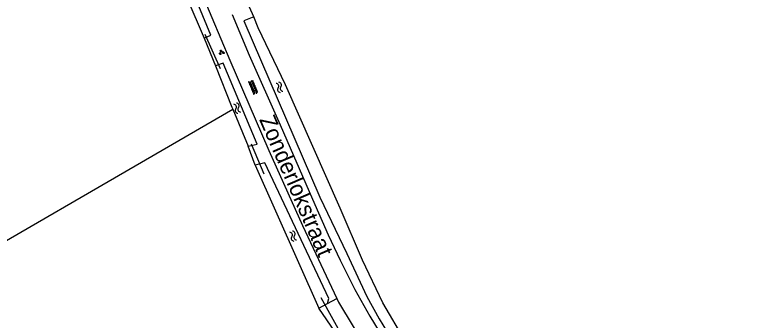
# Model space of a CAD drawing. Extents: x 135999 to 138000, y 396000 to 398501.
# Drawn here: x 136415.3 to 136528.3, y 397167.1 to 397214.1 of the extents above; entities that cross this region are included whole.
import ezdxf

# ---------------------------------------------------------------- set-up
doc = ezdxf.new("R2010")
doc.units = 0
for name, color, linetype in [('gg-anno-openbare ruimte label', 7, 'Continuous'), ('gg-knt-bronhoudergrens', 7, 'Continuous'), ('gg-knt-onverhard', 7, 'Continuous'), ('gg-kntw-bovenkant insteek waterloop', 7, 'Continuous'), ('gg-kwrk-duiker nz buis', 7, 'Continuous'), ('gt-grn-groengrens', 7, 'Continuous'), ('gt-symb-groenvak', 7, 'Continuous'), ('gt-symb-overige verharding', 7, 'Continuous'), ('gt-symb-watersymbool', 7, 'Continuous')]:
    doc.layers.add(name, color=color, linetype=linetype)

# ---------------------------------------------------------------- blocks, each defined once
blk = doc.blocks.new('gt0-GRVAK')
at = {"layer": 'gt-symb-groenvak'}
for p, q in [((-0.11, 0.19), (-0.23, 0.24)), ((-0.18, 0.15), (0.09, 0.15)), ((-0.09, 0.21), (-0.16, 0.32)), ((-0.05, 0.21), (-0.05, 0.39)), ((0, 0.21), (0.06, 0.32)), ((0.02, 0.19), (0.13, 0.24)), ((0.26, -0.05), (0.2, 0.06)), ((0.3, -0.05), (0.3, 0.13)), ((0.35, -0.05), (0.41, 0.06)), ((-0.24, -0.23), (-0.36, -0.18)), ((-0.32, -0.26), (-0.05, -0.26)), ((-0.23, -0.21), (-0.29, -0.1)), ((-0.18, -0.2), (-0.18, -0.02)), ((-0.14, -0.21), (-0.07, -0.1)), ((-0.12, -0.23), (0, -0.18)), ((0.24, -0.07), (0.12, -0.02)), ((0.17, -0.11), (0.44, -0.11)), ((0.37, -0.07), (0.49, -0.02))]:
    blk.add_line(p, q, dxfattribs=at)
blk = doc.blocks.new('gt0-WA')
at = {"layer": 'gt-symb-watersymbool'}
for centre, start, end in [((-0.32, 0.02), 28.0725, 151.9275), ((0.43, 0.42), 208.0725, 331.9275), ((-0.32, -0.43), 28.0725, 151.9275), ((0.43, -0.03), 208.0725, 331.9275)]:
    blk.add_arc(centre, 0.425, start, end, dxfattribs=at)
blk = doc.blocks.new('gt0-OVH')
at = {"layer": 'gt-symb-overige verharding'}
for points in [[(-0.97, 0.3), (-0.97, 0.31), (-0.96, 0.32), (-0.97, 0.33), (-0.97, 0.34), (-0.98, 0.35), (-0.99, 0.35), (-1, 0.36), (-1.01, 0.35), (-1.02, 0.35), (-1.03, 0.34), (-1.03, 0.33), (-1.04, 0.32), (-1.03, 0.31), (-1.03, 0.3), (-1.02, 0.29), (-1.01, 0.29), (-1, 0.28), (-0.99, 0.29), (-0.98, 0.29)], [(-0.87, 0.11), (-0.87, 0.12), (-0.86, 0.13), (-0.87, 0.14), (-0.87, 0.15), (-0.88, 0.16), (-0.89, 0.16), (-0.9, 0.16), (-0.91, 0.16), (-0.92, 0.16), (-0.93, 0.15), (-0.93, 0.14), (-0.94, 0.13), (-0.93, 0.12), (-0.93, 0.11), (-0.92, 0.1), (-0.91, 0.09), (-0.9, 0.09), (-0.89, 0.09), (-0.88, 0.1)], [(-0.77, 0.3), (-0.77, 0.31), (-0.76, 0.32), (-0.77, 0.33), (-0.77, 0.34), (-0.78, 0.35), (-0.79, 0.35), (-0.8, 0.36), (-0.81, 0.35), (-0.82, 0.35), (-0.83, 0.34), (-0.83, 0.33), (-0.84, 0.32), (-0.83, 0.31), (-0.83, 0.3), (-0.82, 0.29), (-0.81, 0.29), (-0.8, 0.28), (-0.79, 0.29), (-0.78, 0.29)], [(-0.67, 0.11), (-0.67, 0.12), (-0.66, 0.13), (-0.67, 0.14), (-0.67, 0.15), (-0.68, 0.16), (-0.69, 0.16), (-0.7, 0.16), (-0.71, 0.16), (-0.72, 0.16), (-0.73, 0.15), (-0.73, 0.14), (-0.74, 0.13), (-0.73, 0.12), (-0.73, 0.11), (-0.72, 0.1), (-0.71, 0.09), (-0.7, 0.09), (-0.69, 0.09), (-0.68, 0.1)], [(-0.57, 0.3), (-0.57, 0.31), (-0.56, 0.32), (-0.57, 0.33), (-0.57, 0.34), (-0.58, 0.35), (-0.59, 0.35), (-0.6, 0.36), (-0.61, 0.35), (-0.62, 0.35), (-0.63, 0.34), (-0.63, 0.33), (-0.64, 0.32), (-0.63, 0.31), (-0.63, 0.3), (-0.62, 0.29), (-0.61, 0.29), (-0.6, 0.28), (-0.59, 0.29), (-0.58, 0.29)], [(-0.47, 0.11), (-0.47, 0.12), (-0.46, 0.13), (-0.47, 0.14), (-0.47, 0.15), (-0.48, 0.16), (-0.49, 0.16), (-0.5, 0.16), (-0.51, 0.16), (-0.52, 0.16), (-0.53, 0.15), (-0.53, 0.14), (-0.54, 0.13), (-0.53, 0.12), (-0.53, 0.11), (-0.52, 0.1), (-0.51, 0.09), (-0.5, 0.09), (-0.49, 0.09), (-0.48, 0.1)], [(-0.37, 0.3), (-0.37, 0.31), (-0.36, 0.32), (-0.37, 0.33), (-0.37, 0.34), (-0.38, 0.35), (-0.39, 0.35), (-0.4, 0.36), (-0.41, 0.35), (-0.42, 0.35), (-0.43, 0.34), (-0.43, 0.33), (-0.44, 0.32), (-0.43, 0.31), (-0.43, 0.3), (-0.42, 0.29), (-0.41, 0.29), (-0.4, 0.28), (-0.39, 0.29), (-0.38, 0.29)], [(-0.27, 0.11), (-0.27, 0.12), (-0.26, 0.13), (-0.27, 0.14), (-0.27, 0.15), (-0.28, 0.16), (-0.29, 0.16), (-0.3, 0.16), (-0.31, 0.16), (-0.32, 0.16), (-0.33, 0.15), (-0.33, 0.14), (-0.34, 0.13), (-0.33, 0.12), (-0.33, 0.11), (-0.32, 0.1), (-0.31, 0.09), (-0.3, 0.09), (-0.29, 0.09), (-0.28, 0.1)], [(-0.17, 0.3), (-0.17, 0.31), (-0.16, 0.32), (-0.17, 0.33), (-0.17, 0.34), (-0.18, 0.35), (-0.19, 0.35), (-0.2, 0.36), (-0.21, 0.35), (-0.22, 0.35), (-0.23, 0.34), (-0.23, 0.33), (-0.24, 0.32), (-0.23, 0.31), (-0.23, 0.3), (-0.22, 0.29), (-0.21, 0.29), (-0.2, 0.28), (-0.19, 0.29), (-0.18, 0.29)], [(-0.07, 0.11), (-0.07, 0.12), (-0.06, 0.13), (-0.07, 0.14), (-0.07, 0.15), (-0.08, 0.16), (-0.09, 0.16), (-0.1, 0.16), (-0.11, 0.16), (-0.12, 0.16), (-0.13, 0.15), (-0.13, 0.14), (-0.14, 0.13), (-0.13, 0.12), (-0.13, 0.11), (-0.12, 0.1), (-0.11, 0.09), (-0.1, 0.09), (-0.09, 0.09), (-0.08, 0.1)], [(0.03, 0.3), (0.03, 0.31), (0.04, 0.32), (0.03, 0.33), (0.03, 0.34), (0.02, 0.35), (0.01, 0.35), (0, 0.36), (-0.01, 0.35), (-0.02, 0.35), (-0.03, 0.34), (-0.03, 0.33), (-0.04, 0.32), (-0.03, 0.31), (-0.03, 0.3), (-0.02, 0.29), (-0.01, 0.29), (0, 0.28), (0.01, 0.29), (0.02, 0.29)], [(0.13, 0.11), (0.13, 0.12), (0.14, 0.13), (0.13, 0.14), (0.13, 0.15), (0.12, 0.16), (0.11, 0.16), (0.1, 0.16), (0.09, 0.16), (0.08, 0.16), (0.07, 0.15), (0.07, 0.14), (0.06, 0.13), (0.07, 0.12), (0.07, 0.11), (0.08, 0.1), (0.09, 0.09), (0.1, 0.09), (0.11, 0.09), (0.12, 0.1)], [(0.23, 0.3), (0.23, 0.31), (0.24, 0.32), (0.23, 0.33), (0.23, 0.34), (0.22, 0.35), (0.21, 0.35), (0.2, 0.36), (0.19, 0.35), (0.18, 0.35), (0.17, 0.34), (0.17, 0.33), (0.16, 0.32), (0.17, 0.31), (0.17, 0.3), (0.18, 0.29), (0.19, 0.29), (0.2, 0.28), (0.21, 0.29), (0.22, 0.29)], [(0.33, 0.11), (0.33, 0.12), (0.34, 0.13), (0.33, 0.14), (0.33, 0.15), (0.32, 0.16), (0.31, 0.16), (0.3, 0.16), (0.29, 0.16), (0.28, 0.16), (0.27, 0.15), (0.27, 0.14), (0.26, 0.13), (0.27, 0.12), (0.27, 0.11), (0.28, 0.1), (0.29, 0.09), (0.3, 0.09), (0.31, 0.09), (0.32, 0.1)], [(0.43, 0.3), (0.43, 0.31), (0.44, 0.32), (0.43, 0.33), (0.43, 0.34), (0.42, 0.35), (0.41, 0.35), (0.4, 0.36), (0.39, 0.35), (0.38, 0.35), (0.37, 0.34), (0.37, 0.33), (0.36, 0.32), (0.37, 0.31), (0.37, 0.3), (0.38, 0.29), (0.39, 0.29), (0.4, 0.28), (0.41, 0.29), (0.42, 0.29)], [(0.53, 0.11), (0.53, 0.12), (0.54, 0.13), (0.53, 0.14), (0.53, 0.15), (0.52, 0.16), (0.51, 0.16), (0.5, 0.16), (0.49, 0.16), (0.48, 0.16), (0.47, 0.15), (0.47, 0.14), (0.46, 0.13), (0.47, 0.12), (0.47, 0.11), (0.48, 0.1), (0.49, 0.09), (0.5, 0.09), (0.51, 0.09), (0.52, 0.1)], [(0.63, 0.3), (0.63, 0.31), (0.64, 0.32), (0.63, 0.33), (0.63, 0.34), (0.62, 0.35), (0.61, 0.35), (0.6, 0.36), (0.59, 0.35), (0.58, 0.35), (0.57, 0.34), (0.57, 0.33), (0.56, 0.32), (0.57, 0.31), (0.57, 0.3), (0.58, 0.29), (0.59, 0.29), (0.6, 0.28), (0.61, 0.29), (0.62, 0.29)], [(0.73, 0.11), (0.73, 0.12), (0.74, 0.13), (0.73, 0.14), (0.73, 0.15), (0.72, 0.16), (0.71, 0.16), (0.7, 0.16), (0.69, 0.16), (0.68, 0.16), (0.67, 0.15), (0.67, 0.14), (0.66, 0.13), (0.67, 0.12), (0.67, 0.11), (0.68, 0.1), (0.69, 0.09), (0.7, 0.09), (0.71, 0.09), (0.72, 0.1)], [(0.83, 0.3), (0.83, 0.31), (0.84, 0.32), (0.83, 0.33), (0.83, 0.34), (0.82, 0.35), (0.81, 0.35), (0.8, 0.36), (0.79, 0.35), (0.78, 0.35), (0.77, 0.34), (0.77, 0.33), (0.76, 0.32), (0.77, 0.31), (0.77, 0.3), (0.78, 0.29), (0.79, 0.29), (0.8, 0.28), (0.81, 0.29), (0.82, 0.29)], [(0.93, 0.11), (0.93, 0.12), (0.94, 0.13), (0.93, 0.14), (0.93, 0.15), (0.92, 0.16), (0.91, 0.16), (0.9, 0.16), (0.89, 0.16), (0.88, 0.16), (0.87, 0.15), (0.87, 0.14), (0.86, 0.13), (0.87, 0.12), (0.87, 0.11), (0.88, 0.1), (0.89, 0.09), (0.9, 0.09), (0.91, 0.09), (0.92, 0.1)], [(1.03, 0.3), (1.03, 0.31), (1.04, 0.32), (1.03, 0.33), (1.03, 0.34), (1.02, 0.35), (1.01, 0.35), (1, 0.36), (0.99, 0.35), (0.98, 0.35), (0.97, 0.34), (0.97, 0.33), (0.96, 0.32), (0.97, 0.31), (0.97, 0.3), (0.98, 0.29), (0.99, 0.29), (1, 0.28), (1.01, 0.29), (1.02, 0.29)], [(-0.97, -0.14), (-0.97, -0.13), (-0.96, -0.12), (-0.97, -0.11), (-0.97, -0.1), (-0.98, -0.09), (-0.99, -0.09), (-1, -0.08), (-1.01, -0.09), (-1.02, -0.09), (-1.03, -0.1), (-1.03, -0.11), (-1.04, -0.12), (-1.03, -0.13), (-1.03, -0.14), (-1.02, -0.15), (-1.01, -0.15), (-1, -0.16), (-0.99, -0.15), (-0.98, -0.15)], [(-0.87, -0.33), (-0.87, -0.32), (-0.86, -0.31), (-0.87, -0.3), (-0.87, -0.29), (-0.88, -0.28), (-0.89, -0.28), (-0.9, -0.28), (-0.91, -0.28), (-0.92, -0.28), (-0.93, -0.29), (-0.93, -0.3), (-0.94, -0.31), (-0.93, -0.32), (-0.93, -0.33), (-0.92, -0.34), (-0.91, -0.35), (-0.9, -0.35), (-0.89, -0.35), (-0.88, -0.34)], [(-0.77, -0.14), (-0.77, -0.13), (-0.76, -0.12), (-0.77, -0.11), (-0.77, -0.1), (-0.78, -0.09), (-0.79, -0.09), (-0.8, -0.08), (-0.81, -0.09), (-0.82, -0.09), (-0.83, -0.1), (-0.83, -0.11), (-0.84, -0.12), (-0.83, -0.13), (-0.83, -0.14), (-0.82, -0.15), (-0.81, -0.15), (-0.8, -0.16), (-0.79, -0.15), (-0.78, -0.15)], [(-0.67, -0.33), (-0.67, -0.32), (-0.66, -0.31), (-0.67, -0.3), (-0.67, -0.29), (-0.68, -0.28), (-0.69, -0.28), (-0.7, -0.28), (-0.71, -0.28), (-0.72, -0.28), (-0.73, -0.29), (-0.73, -0.3), (-0.74, -0.31), (-0.73, -0.32), (-0.73, -0.33), (-0.72, -0.34), (-0.71, -0.35), (-0.7, -0.35), (-0.69, -0.35), (-0.68, -0.34)], [(-0.57, -0.14), (-0.57, -0.13), (-0.56, -0.12), (-0.57, -0.11), (-0.57, -0.1), (-0.58, -0.09), (-0.59, -0.09), (-0.6, -0.08), (-0.61, -0.09), (-0.62, -0.09), (-0.63, -0.1), (-0.63, -0.11), (-0.64, -0.12), (-0.63, -0.13), (-0.63, -0.14), (-0.62, -0.15), (-0.61, -0.15), (-0.6, -0.16), (-0.59, -0.15), (-0.58, -0.15)], [(-0.47, -0.33), (-0.47, -0.32), (-0.46, -0.31), (-0.47, -0.3), (-0.47, -0.29), (-0.48, -0.28), (-0.49, -0.28), (-0.5, -0.28), (-0.51, -0.28), (-0.52, -0.28), (-0.53, -0.29), (-0.53, -0.3), (-0.54, -0.31), (-0.53, -0.32), (-0.53, -0.33), (-0.52, -0.34), (-0.51, -0.35), (-0.5, -0.35), (-0.49, -0.35), (-0.48, -0.34)], [(-0.37, -0.14), (-0.37, -0.13), (-0.36, -0.12), (-0.37, -0.11), (-0.37, -0.1), (-0.38, -0.09), (-0.39, -0.09), (-0.4, -0.08), (-0.41, -0.09), (-0.42, -0.09), (-0.43, -0.1), (-0.43, -0.11), (-0.44, -0.12), (-0.43, -0.13), (-0.43, -0.14), (-0.42, -0.15), (-0.41, -0.15), (-0.4, -0.16), (-0.39, -0.15), (-0.38, -0.15)], [(-0.27, -0.33), (-0.27, -0.32), (-0.26, -0.31), (-0.27, -0.3), (-0.27, -0.29), (-0.28, -0.28), (-0.29, -0.28), (-0.3, -0.28), (-0.31, -0.28), (-0.32, -0.28), (-0.33, -0.29), (-0.33, -0.3), (-0.34, -0.31), (-0.33, -0.32), (-0.33, -0.33), (-0.32, -0.34), (-0.31, -0.35), (-0.3, -0.35), (-0.29, -0.35), (-0.28, -0.34)], [(-0.17, -0.14), (-0.17, -0.13), (-0.16, -0.12), (-0.17, -0.11), (-0.17, -0.1), (-0.18, -0.09), (-0.19, -0.09), (-0.2, -0.08), (-0.21, -0.09), (-0.22, -0.09), (-0.23, -0.1), (-0.23, -0.11), (-0.24, -0.12), (-0.23, -0.13), (-0.23, -0.14), (-0.22, -0.15), (-0.21, -0.15), (-0.2, -0.16), (-0.19, -0.15), (-0.18, -0.15)], [(-0.07, -0.33), (-0.07, -0.32), (-0.06, -0.31), (-0.07, -0.3), (-0.07, -0.29), (-0.08, -0.28), (-0.09, -0.28), (-0.1, -0.28), (-0.11, -0.28), (-0.12, -0.28), (-0.13, -0.29), (-0.13, -0.3), (-0.14, -0.31), (-0.13, -0.32), (-0.13, -0.33), (-0.12, -0.34), (-0.11, -0.35), (-0.1, -0.35), (-0.09, -0.35), (-0.08, -0.34)], [(0.03, -0.14), (0.03, -0.13), (0.04, -0.12), (0.03, -0.11), (0.03, -0.1), (0.02, -0.09), (0.01, -0.09), (0, -0.08), (-0.01, -0.09), (-0.02, -0.09), (-0.03, -0.1), (-0.03, -0.11), (-0.04, -0.12), (-0.03, -0.13), (-0.03, -0.14), (-0.02, -0.15), (-0.01, -0.15), (0, -0.16), (0.01, -0.15), (0.02, -0.15)], [(0.13, -0.33), (0.13, -0.32), (0.14, -0.31), (0.13, -0.3), (0.13, -0.29), (0.12, -0.28), (0.11, -0.28), (0.1, -0.28), (0.09, -0.28), (0.08, -0.28), (0.07, -0.29), (0.07, -0.3), (0.06, -0.31), (0.07, -0.32), (0.07, -0.33), (0.08, -0.34), (0.09, -0.35), (0.1, -0.35), (0.11, -0.35), (0.12, -0.34)], [(0.23, -0.14), (0.23, -0.13), (0.24, -0.12), (0.23, -0.11), (0.23, -0.1), (0.22, -0.09), (0.21, -0.09), (0.2, -0.08), (0.19, -0.09), (0.18, -0.09), (0.17, -0.1), (0.17, -0.11), (0.16, -0.12), (0.17, -0.13), (0.17, -0.14), (0.18, -0.15), (0.19, -0.15), (0.2, -0.16), (0.21, -0.15), (0.22, -0.15)], [(0.33, -0.33), (0.33, -0.32), (0.34, -0.31), (0.33, -0.3), (0.33, -0.29), (0.32, -0.28), (0.31, -0.28), (0.3, -0.28), (0.29, -0.28), (0.28, -0.28), (0.27, -0.29), (0.27, -0.3), (0.26, -0.31), (0.27, -0.32), (0.27, -0.33), (0.28, -0.34), (0.29, -0.35), (0.3, -0.35), (0.31, -0.35), (0.32, -0.34)], [(0.43, -0.14), (0.43, -0.13), (0.44, -0.12), (0.43, -0.11), (0.43, -0.1), (0.42, -0.09), (0.41, -0.09), (0.4, -0.08), (0.39, -0.09), (0.38, -0.09), (0.37, -0.1), (0.37, -0.11), (0.36, -0.12), (0.37, -0.13), (0.37, -0.14), (0.38, -0.15), (0.39, -0.15), (0.4, -0.16), (0.41, -0.15), (0.42, -0.15)], [(0.53, -0.33), (0.53, -0.32), (0.54, -0.31), (0.53, -0.3), (0.53, -0.29), (0.52, -0.28), (0.51, -0.28), (0.5, -0.28), (0.49, -0.28), (0.48, -0.28), (0.47, -0.29), (0.47, -0.3), (0.46, -0.31), (0.47, -0.32), (0.47, -0.33), (0.48, -0.34), (0.49, -0.35), (0.5, -0.35), (0.51, -0.35), (0.52, -0.34)], [(0.63, -0.14), (0.63, -0.13), (0.64, -0.12), (0.63, -0.11), (0.63, -0.1), (0.62, -0.09), (0.61, -0.09), (0.6, -0.08), (0.59, -0.09), (0.58, -0.09), (0.57, -0.1), (0.57, -0.11), (0.56, -0.12), (0.57, -0.13), (0.57, -0.14), (0.58, -0.15), (0.59, -0.15), (0.6, -0.16), (0.61, -0.15), (0.62, -0.15)], [(0.73, -0.33), (0.73, -0.32), (0.74, -0.31), (0.73, -0.3), (0.73, -0.29), (0.72, -0.28), (0.71, -0.28), (0.7, -0.28), (0.69, -0.28), (0.68, -0.28), (0.67, -0.29), (0.67, -0.3), (0.66, -0.31), (0.67, -0.32), (0.67, -0.33), (0.68, -0.34), (0.69, -0.35), (0.7, -0.35), (0.71, -0.35), (0.72, -0.34)], [(0.83, -0.14), (0.83, -0.13), (0.84, -0.12), (0.83, -0.11), (0.83, -0.1), (0.82, -0.09), (0.81, -0.09), (0.8, -0.08), (0.79, -0.09), (0.78, -0.09), (0.77, -0.1), (0.77, -0.11), (0.76, -0.12), (0.77, -0.13), (0.77, -0.14), (0.78, -0.15), (0.79, -0.15), (0.8, -0.16), (0.81, -0.15), (0.82, -0.15)], [(0.93, -0.33), (0.93, -0.32), (0.94, -0.31), (0.93, -0.3), (0.93, -0.29), (0.92, -0.28), (0.91, -0.28), (0.9, -0.28), (0.89, -0.28), (0.88, -0.28), (0.87, -0.29), (0.87, -0.3), (0.86, -0.31), (0.87, -0.32), (0.87, -0.33), (0.88, -0.34), (0.89, -0.35), (0.9, -0.35), (0.91, -0.35), (0.92, -0.34)], [(1.03, -0.14), (1.03, -0.13), (1.04, -0.12), (1.03, -0.11), (1.03, -0.1), (1.02, -0.09), (1.01, -0.09), (1, -0.08), (0.99, -0.09), (0.98, -0.09), (0.97, -0.1), (0.97, -0.11), (0.96, -0.12), (0.97, -0.13), (0.97, -0.14), (0.98, -0.15), (0.99, -0.15), (1, -0.16), (1.01, -0.15), (1.02, -0.15)]]:
    blk.add_lwpolyline(points, close=True, dxfattribs=at)

msp = doc.modelspace()

# ---------------------------------------------------------------- linework, layer by layer
at = {"layer": 'gg-knt-bronhoudergrens'}
msp.add_lwpolyline([(136368.33, 397057.3), (136361.11, 397079.89), (136353.71, 397100.96), (136347.3, 397125.59), (136345.9, 397145.42), (136356.5, 397149.04), (136395.37, 397168.65), (136448.77, 397199.58)], dxfattribs=at)
at = {"layer": 'gg-knt-onverhard'}
for points in [[(136417.11, 397283.6), (136423.72, 397268.25), (136428.83, 397255.62), (136434.6, 397240.4), (136441.42, 397223.58), (136448.31, 397207.15), (136454.33, 397193.24), (136459.48, 397181.72), (136464.77, 397170.5)], [(136448.7, 397214.15), (136451.33, 397207.9), (136456.05, 397197.21), (136461.02, 397185.76), (136463.47, 397180.28), (136465.31, 397176.36), (136467.55, 397171.89), (136469.84, 397167.76), (136472.55, 397163.29)], [(136464.77, 397170.5), (136465.05, 397169.91), (136467.27, 397166.16), (136472.21, 397158.22), (136476.01, 397153.2), (136480.76, 397147.61), (136491.09, 397135.82), (136500, 397126.04), (136507.78, 397117.77), (136515.43, 397109.34), (136522.1, 397102.25), (136526.15, 397097.53), (136527.81, 397095.44), (136528.35, 397094)]]:
    msp.add_lwpolyline(points, dxfattribs=at)
at = {"layer": 'gg-kntw-bovenkant insteek waterloop'}
for p, q in [((136431.73, 397240.26), (136444.41, 397210.5)), ((136448.77, 397199.58), (136451.16, 397193.9)), ((136452.21, 397191), (136462.04, 397169)), ((136462.04, 397169), (136463.35, 397169.73))]:
    msp.add_line(p, q, dxfattribs=at)
for points in [[(136444.41, 397210.5), (136445.43, 397210.95), (136433.12, 397240.74), (136431.73, 397240.26)], [(136452, 397213.78), (136450.49, 397213.2), (136462.17, 397186.04), (136466.3, 397177.41), (136469.38, 397170.81), (136471.3, 397167.36), (136474.11, 397162.74), (136476.47, 397159.28), (136480.73, 397154.09), (136483.63, 397150.74), (136496.26, 397136.59), (136497.56, 397137.89)], [(136497.56, 397137.89), (136489.46, 397146.43), (136483.24, 397153.41), (136478.7, 397158.63), (136475.31, 397163.97), (136471.87, 397169.8), (136468.73, 397176.39), (136465.28, 397184.38), (136456.9, 397203.36), (136452.71, 397212.1), (136452, 397213.78)], [(136451.16, 397193.9), (136452.56, 397194.21), (136447.31, 397206.66), (136446.14, 397206.26)], [(136446.14, 397206.26), (136448.64, 397199.88), (136448.77, 397199.58)], [(136463.35, 397169.73), (136463.55, 397170.47), (136453.7, 397191.34), (136452.21, 397191)]]:
    msp.add_lwpolyline(points, dxfattribs=at)
at = {"layer": 'gg-kwrk-duiker nz buis'}
for p, q in [((136444.51, 397211.12), (136446.84, 397205.84)), ((136451.61, 397194.28), (136453.54, 397189.67)), ((136462.32, 397170.62), (136466.01, 397164.04))]:
    msp.add_line(p, q, dxfattribs=at)
at = {"layer": 'gt-grn-groengrens'}
for p, q in [((136452, 397213.78), (136450.15, 397218.06)), ((136444.41, 397210.5), (136446.14, 397206.26)), ((136452.21, 397191), (136451.16, 397193.9)), ((136463.35, 397169.73), (136464.77, 397170.5)), ((136465.2, 397164.34), (136462.04, 397169))]:
    msp.add_line(p, q, dxfattribs=at)

# ---------------------------------------------------------------- block references
at = {"layer": 'gt-symb-groenvak'}
msp.add_blockref('gt0-GRVAK', (136447.05, 397208.33), dxfattribs=at)
at = {"layer": 'gt-symb-overige verharding', "rotation": 113.13090948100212}
msp.add_blockref('gt0-OVH', (136451.93, 397202.97), dxfattribs=at)
at = {"layer": 'gt-symb-watersymbool'}
for p, rotation in [((136455.96, 397203), -66.35749834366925), ((136449.45, 397199.8), -66.35749834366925), ((136458.05, 397180.13), -66.35749834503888)]:
    msp.add_blockref('gt0-WA', p, dxfattribs=dict(at, rotation=rotation))

# ---------------------------------------------------------------- texts
at = {"layer": 'gg-anno-openbare ruimte label'}
msp.add_text('Zonderlokstraat', height=2.5, rotation=293.4, dxfattribs=at).set_placement((136452.81, 397198.01))

doc.saveas('drawing.dxf')
